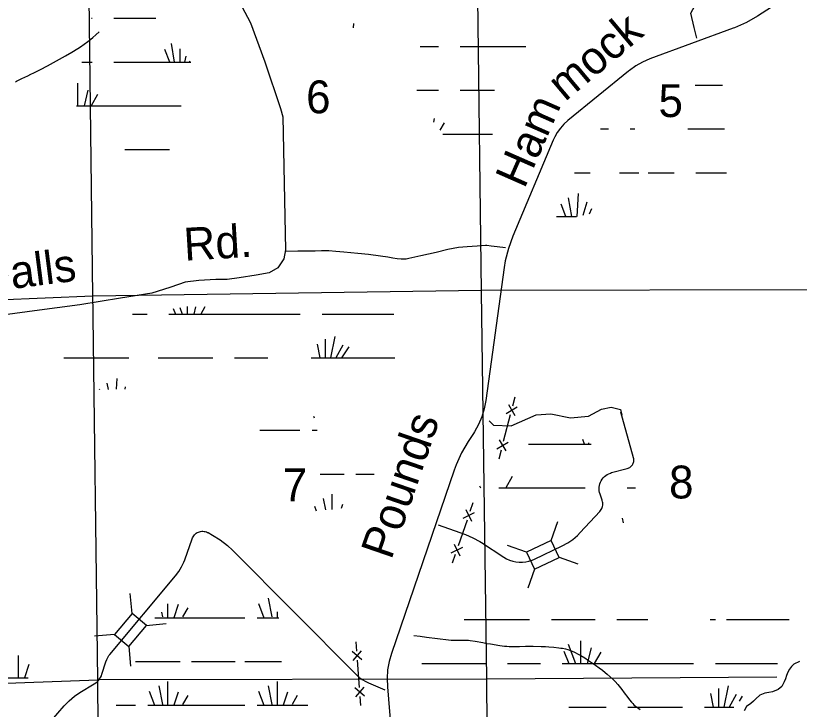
# Model space of a CAD drawing. Extents: x 2480962 to 2688785, y 277103 to 599240.
# Drawn here: x 2581065 to 2591811, y 391313 to 400819 of the extents above; entities that cross this region are included whole.
import ezdxf

# ---------------------------------------------------------------- set-up
doc = ezdxf.new("R2010")
doc.units = 0
for name, color, linetype in [('Local Roads Improved', 7, 'Continuous'), ('Local Roads Paved', 7, 'Continuous'), ('Local Roads Related Text', 7, 'Continuous'), ('Narrow River Creek and Branch and Slough', 7, 'Continuous'), ('Section Lines', 7, 'Continuous'), ('Section Numbers', 7, 'Continuous'), ('Swamps', 7, 'Continuous'), ('Township and Range lines', 7, 'Continuous'), ('Uninventoried Roads and Features', 7, 'Continuous')]:
    doc.layers.add(name, color=color, linetype=linetype)

msp = doc.modelspace()

# ---------------------------------------------------------------- linework, layer by layer
at = {"layer": 'Local Roads Improved'}
for p, q in [((2591674.738, 401095.635), (2591238.405, 400814.074)), ((2590905.057, 400647.659), (2589761.246, 400226.255)), ((2589466.381, 400057.968), (2588636.089, 399380.697)), ((2588436.436, 399114.107), (2587881.576, 397798.301)), ((2587763.535, 397368.101), (2587512.942, 395544.121)), ((2587342.519, 395090.886), (2587270.47, 394981.581)), ((2587079.41, 394592.596), (2586217.942, 392080.323)), ((2586162.003, 391621.533), (2586241.616, 390715.902))]:
    msp.add_line(p, q, dxfattribs=at)
for points in [[(2584166.583, 400943.841), (2584286.24, 400719.483), (2584480.684, 400188.503), (2584697.563, 399545.343), (2584727.477, 399433.164), (2584764.87, 397608.387), (2584742.435, 397488.729), (2584660.17, 397361.593), (2584540.513, 397294.286), (2584361.026, 397264.371), (2584129.19, 397226.979), (2583964.661, 397204.543), (2583807.61, 397204.543), (2583575.774, 397189.586), (2583388.809, 397167.15), (2583299.066, 397137.235), (2583179.408, 397092.364)], [(2591238.405, 400814.074), (2591084.369, 400725.735), (2590921.943, 400653.982), (2590905.057, 400647.659)], [(2589761.246, 400226.255), (2589662.207, 400183.756), (2589568.153, 400131.139), (2589480.115, 400068.977), (2589466.381, 400057.968)], [(2588636.089, 399380.697), (2588582.587, 399332.177), (2588534.449, 399278.331), (2588492.205, 399219.749), (2588456.315, 399157.07), (2588436.436, 399114.107)], [(2587881.576, 397798.301), (2587820.966, 397630.542), (2587778.222, 397457.365), (2587763.535, 397368.101)], [(2584770.115, 397592.791), (2584932.911, 397595.527), (2585170.265, 397598.263), (2585260.555, 397598.947), (2585335.797, 397601.684), (2585359.054, 397600.316), (2585453.449, 397592.791), (2585565.627, 397584.583), (2585759.205, 397564.063), (2585903.532, 397551.066), (2586069.749, 397529.178), (2586166.879, 397514.813), (2586235.965, 397502.501), (2586298.211, 397490.873), (2586298.211, 397490.873), (2586352.932, 397486.085), (2586385.081, 397484.716), (2586422.018, 397488.137), (2586456.219, 397494.977), (2586621.751, 397531.914), (2586831.061, 397579.111), (2586993.173, 397619.468), (2587066.363, 397633.832), (2587138.869, 397644.777), (2587257.204, 397657.089), (2587392.639, 397665.297), (2587452.833, 397670.769), (2587505.502, 397674.189), (2587528.075, 397673.505), (2587585.533, 397665.981), (2587665.563, 397655.037), (2587782.53, 397641.357)], [(2587512.942, 395544.121), (2587491.439, 395431.635), (2587458.294, 395322.013), (2587413.874, 395216.457), (2587358.662, 395116.121), (2587342.519, 395090.886)], [(2587270.47, 394981.581), (2587179.324, 394826.172), (2587104.922, 394662.088), (2587079.41, 394592.596)], [(2586217.942, 392080.323), (2586185.952, 391968.222), (2586165.855, 391853.39), (2586157.871, 391737.087), (2586162.003, 391621.533)]]:
    msp.add_lwpolyline(points, dxfattribs=at)
at = {"layer": 'Local Roads Paved'}
msp.add_lwpolyline([(2583178.727, 397093.482), (2582934.387, 397016.69), (2582501.556, 396946.878), (2581943.063, 396856.123), (2581321.741, 396772.349), (2580679.474, 396688.575), (2580211.737, 396639.707), (2580141.926, 396618.764), (2579688.151, 396437.254), (2579108.715, 396199.895), (2578550.223, 396011.403), (2578257.014, 395906.686), (2578159.278, 395850.837), (2578089.466, 395788.006), (2577998.711, 395718.195), (2577880.032, 395669.327), (2577698.522, 395634.421), (2577391.351, 395613.478), (2576846.821, 395571.591)], dxfattribs=at)
at = {"layer": 'Narrow River Creek and Branch and Slough'}
for points in [[(2581061.154, 399912.127), (2581076.768, 399921.31), (2581092.736, 399929.904), (2581147.928, 399956.943), (2581231.612, 399995.705), (2581273.357, 400015.279), (2581314.728, 400035.601), (2581407.463, 400082.679), (2581499.725, 400130.723), (2581624.353, 400198.658), (2581748.152, 400268.111), (2581833.17, 400317.514), (2581917.297, 400368.503), (2581952.563, 400390.92), (2582004.242, 400426.314), (2582054.731, 400463.599), (2582094.518, 400494.968), (2582123.657, 400519.24), (2582166.368, 400556.794), (2582208.033, 400595.658)], [(2586523.874, 392327.083), (2586611.163, 392314.865), (2586698.491, 392302.902), (2586849.205, 392283.061), (2587000.063, 392264.494), (2587036.886, 392261.346), (2587069.234, 392260.313), (2587126.018, 392260.89), (2587211.251, 392262.589), (2587253.72, 392261.497), (2587274.883, 392259.996), (2587295.985, 392257.683), (2587366.34, 392246.804), (2587471.338, 392227.108), (2587523.857, 392217.291), (2587576.55, 392208.453), (2587703.184, 392188.063), (2587766.689, 392179.675), (2587798.555, 392176.663), (2587830.521, 392174.72), (2587887.304, 392173.885), (2587972.479, 392176.011), (2588057.654, 392177.594), (2588163.328, 392176.675), (2588269.002, 392174.991), (2588329.909, 392172.807), (2588375.524, 392169.983), (2588443.886, 392164.186), (2588512.225, 392156.956), (2588540.246, 392153.292), (2588564.622, 392149.287), (2588606.886, 392140.338), (2588638.192, 392131.876), (2588661.414, 392124.476), (2588695.784, 392111.572), (2588729.526, 392096.37), (2588779.458, 392070.343), (2588815.69, 392049.653), (2588868.732, 392016.99), (2588921.025, 391982.677), (2589017.925, 391916.699), (2589065.643, 391882.824), (2589112.768, 391847.875), (2589150.362, 391818.446), (2589177.907, 391795.69), (2589218.102, 391760.259), (2589256.849, 391723.026), (2589283.398, 391695.206), (2589321.47, 391652.108), (2589358.552, 391608.196), (2589378.05, 391583.996), (2589410.333, 391540.281), (2589457.651, 391473.727), (2589482.375, 391441.085), (2589508.769, 391409.533), (2589525.674, 391391.665), (2589541.209, 391376.901), (2589569.848, 391352.791), (2589592.345, 391335.953), (2589627.342, 391312.304)], [(2591812.81, 391969.151), (2591737.494, 391933.668), (2591703.199, 391902.211), (2591676.836, 391864.369), (2591655.625, 391821.251), (2591636.522, 391777.402), (2591619.393, 391732.985), (2591602.245, 391688.542), (2591569.423, 391627.781), (2591522.216, 391586.803), (2591442.863, 391553.251), (2591391.094, 391543.074), (2591339.247, 391533.283), (2591267.775, 391505.892), (2591216.725, 391456.822), (2591182.381, 391424.077), (2591147.992, 391391.385), (2591088.788, 391350.185), (2591055.927, 391291.427)]]:
    msp.add_lwpolyline(points, dxfattribs=at)
at = {"layer": 'Section Lines'}
for p, q in [((2587453.142, 397034.851), (2587387.395, 402370.527)), ((2582124.276, 396978.608), (2587452.872, 397056.812)), ((2587452.86, 397056.811), (2592840.217, 397069.395)), ((2566159.462, 396347.703), (2582124.276, 396978.608)), ((2587526.486, 391733.142), (2587453.142, 397034.851)), ((2577027.139, 391516.817), (2582189.707, 391719.17)), ((2582189.699, 391719.809), (2587526.486, 391733.142)), ((2587526.486, 391733.142), (2591503.362, 391757.981)), ((2587567.376, 386446.962), (2587526.486, 391733.142))]:
    msp.add_line(p, q, dxfattribs=at)
at = {"layer": 'Swamps'}
for p, q in [((2583240.834, 400183.044), (2583201.439, 400436.28)), ((2587162.306, 400397.47), (2587762.305, 400397.486)), ((2587762.305, 400397.486), (2588062.305, 400397.493)), ((2583178.512, 400183.965), (2583112.44, 400356.76)), ((2582412.832, 400182.959), (2583012.832, 400182.974)), ((2581911.496, 399893.947), (2581911.5, 399582.94)), ((2582056.484, 399797.292), (2582002.875, 399582.842)), ((2582189.389, 399736.884), (2582099.671, 399583.074)), ((2582562.848, 398982.951), (2583012.847, 398982.963)), ((2588693.739, 398066.103), (2588647.484, 398320.486)), ((2583166.953, 396729.229), (2584516.952, 396729.265)), ((2584516.952, 396729.265), (2584966.952, 396729.276)), ((2585440.806, 396424.094), (2585381.869, 396129.387)), ((2585199.162, 396315.347), (2585236.373, 396129.3)), ((2585307.902, 396387.844), (2585307.905, 396129.28)), ((2585549.548, 396303.274), (2585455.542, 396128.684)), ((2585634.124, 396279.111), (2585534.806, 396130.128)), ((2583016.961, 396129.22), (2583766.961, 396129.24)), ((2584066.96, 396129.247), (2584516.96, 396129.259)), ((2588098.321, 394947.995), (2588698.32, 394948.01)), ((2587874.878, 394501.92), (2587785.16, 394348.11)), ((2588698.328, 394348.005), (2588876.041, 394348.01)), ((2584395.592, 392762.402), (2584468.088, 392569.086)), ((2584528.496, 392834.9), (2584576.828, 392581.171)), ((2583294.308, 392750.29), (2583233.899, 392569.053)), ((2583427.213, 392701.965), (2583354.722, 392581.139)), ((2583478.006, 392569.06), (2584208.861, 392569.079)), ((2588410.716, 392541.908), (2589010.716, 392541.924)), ((2588809.379, 392252.92), (2588809.383, 391941.913)), ((2588640.227, 392204.586), (2588743.249, 391941.912)), ((2588954.367, 392156.265), (2588900.758, 391941.815)), ((2588579.818, 392107.926), (2588650.631, 391941.909)), ((2589087.272, 392095.857), (2588997.555, 391942.047)), ((2582709.767, 391969.034), (2583318.995, 391969.05)), ((2583474.851, 391966.436), (2584074.85, 391966.452)), ((2587810.724, 391941.887), (2588260.724, 391941.899)), ((2588560.724, 391941.907), (2589910.723, 391941.943)), ((2589910.723, 391941.943), (2590360.723, 391941.955)), ((2583149.334, 391695.264), (2583149.338, 391369.04)), ((2584649.333, 391695.304), (2584649.338, 391369.08)), ((2583028.512, 391634.849), (2583076.844, 391381.12)), ((2584528.511, 391634.889), (2584576.843, 391381.16)), ((2590701.673, 391600.523), (2590701.677, 391341.959)), ((2590834.578, 391636.773), (2590775.64, 391342.066)), ((2582895.608, 391562.351), (2582968.105, 391369.035)), ((2583294.323, 391550.279), (2583233.914, 391369.042)), ((2583427.229, 391501.954), (2583354.737, 391381.128)), ((2584395.607, 391562.391), (2584468.104, 391369.075)), ((2584794.322, 391550.32), (2584733.914, 391369.082)), ((2584927.228, 391501.994), (2584854.736, 391381.168)), ((2590592.933, 391528.026), (2590630.145, 391341.979)), ((2582878.022, 391369.033), (2583478.021, 391369.049)), ((2583478.021, 391369.049), (2584208.877, 391369.068)), ((2584378.021, 391369.073), (2584978.02, 391369.089)), ((2589460.731, 391341.926), (2589910.731, 391341.938)), ((2589910.731, 391341.938), (2590210.731, 391341.946))]:
    msp.add_line(p, q, dxfattribs=at)
for points in [[(2582102.903, 400782.956), (2582112.825, 400782.957)], [(2582412.825, 400782.964), (2582985.515, 400782.979)], [(2585697.829, 400654.42), (2585701.052, 400713.542)], [(2586613.225, 400397.456), (2586862.306, 400397.463)], [(2583318.996, 400183.001), (2583322.415, 400364.387)], [(2581970.584, 400182.947), (2582112.833, 400182.951)], [(2583012.832, 400182.974), (2583468.416, 400182.986)], [(2583386.094, 400182.793), (2583403.052, 400264.198)], [(2583448.29, 400182.487), (2583458.1, 400195.801)], [(2590380.569, 399866.079), (2590757.926, 399866.089)], [(2586566.22, 399797.45), (2586862.314, 399797.458)], [(2587162.314, 399797.465), (2587628.792, 399797.477)], [(2581897.726, 399582.94), (2583012.84, 399582.968)], [(2583012.84, 399582.968), (2583333.351, 399582.977)], [(2586805.965, 399411.799), (2586793.268, 399361.004)], [(2586938.871, 399351.391), (2586879.869, 399250.24)], [(2589084.017, 399266.041), (2589193.214, 399266.044)], [(2589493.214, 399266.052), (2589557.362, 399266.053)], [(2590283.506, 399266.072), (2590784.68, 399266.085)], [(2586921.141, 399197.454), (2587602.351, 399197.472)], [(2583012.847, 398982.963), (2583173.942, 398982.967)], [(2588729.173, 398666.027), (2588943.222, 398666.033)], [(2589343.222, 398666.043), (2589610.039, 398666.05)], [(2589738.725, 398666.053), (2590093.221, 398666.062)], [(2590393.221, 398666.07), (2590811.435, 398666.081)], [(2588764.853, 398068.129), (2588781.975, 398382.132)], [(2588846.614, 398084.395), (2588899.657, 398270.057)], [(2588608.665, 398066.19), (2588544.52, 398234.573)], [(2588934.055, 398101.792), (2588966.904, 398174.793)], [(2588479.89, 398066.016), (2588754.269, 398066.023)], [(2583224.005, 396806.258), (2583256.86, 396729.232)], [(2583314.365, 396818.764), (2583349.478, 396729.234)], [(2583415.611, 396832.778), (2583415.612, 396729.236)], [(2583532.217, 396830.058), (2583506.987, 396729.137)], [(2583660.584, 396826.743), (2583603.784, 396729.37)], [(2582667.379, 396729.216), (2582866.954, 396729.222)], [(2585266.952, 396729.284), (2586249.669, 396729.31)], [(2581724.741, 396129.186), (2582616.961, 396129.21)], [(2584516.96, 396129.259), (2584523.793, 396129.259)], [(2585116.959, 396129.275), (2586265.684, 396129.305)], [(2582337.41, 395694.644), (2582321.223, 395783.663)], [(2582447.706, 395698.454), (2582455.714, 395845.309)], [(2582220.974, 395690.622), (2582216.931, 395701.232)], [(2582564.614, 395702.492), (2582573.397, 395733.234)], [(2585148.514, 395330.372), (2585157, 395307.744)], [(2584414.752, 395137.035), (2584961.783, 395137.049)], [(2585130.927, 395137.053), (2585201.508, 395137.055)], [(2588698.32, 394948.01), (2588958.091, 394948.017)], [(2588864, 394949.002), (2588840.876, 395009.475)], [(2588926.322, 394948.08), (2588923.511, 394966.147)], [(2585238.269, 394537.051), (2585571.916, 394537.06)], [(2585727.772, 394534.446), (2585982.434, 394534.452)], [(2587427.15, 394373.964), (2587438.236, 394347.972)], [(2585402.255, 394263.274), (2585402.258, 394053.625)], [(2587688.388, 394347.979), (2588698.328, 394348.005)], [(2589448.328, 394348.025), (2589565.175, 394348.028)], [(2585281.433, 394202.859), (2585311.532, 394044.847)], [(2585161.272, 394096.385), (2585185.184, 394032.622)], [(2585547.244, 394118.289), (2585529.804, 394065.965)], [(2589380.538, 393934.088), (2589393.306, 393870.252)], [(2583149.32, 392759.132), (2583149.323, 392569.051)], [(2582975.347, 392569.046), (2583478.006, 392569.06)], [(2583065.155, 392642.412), (2583076.829, 392581.131)], [(2584378.005, 392569.084), (2584673.256, 392569.091)], [(2584649.321, 392647.791), (2584649.322, 392569.091)], [(2587213.815, 392541.876), (2588110.716, 392541.9)], [(2589310.715, 392541.932), (2589733.795, 392541.943)], [(2590586.398, 392541.966), (2590660.715, 392541.968)], [(2590810.715, 392541.972), (2591669.746, 392541.995)], [(2581100.869, 392048.859), (2581100.873, 391746.157)], [(2581245.857, 391927.396), (2581185.449, 391746.159)], [(2584209.766, 391969.074), (2584709.244, 391969.087)], [(2586634.107, 391941.855), (2587510.724, 391941.879)], [(2590660.723, 391941.963), (2591512.75, 391941.986)], [(2580829.556, 391746.149), (2581238.065, 391746.16)], [(2590943.319, 391515.953), (2590849.313, 391341.363)], [(2591027.895, 391491.79), (2590984.733, 391427.046)], [(2582441.3, 391369.021), (2582708.878, 391369.028)], [(2584978.02, 391369.089), (2585070.105, 391369.091)], [(2588652.194, 391341.904), (2589160.731, 391341.918)], [(2590510.731, 391341.954), (2590912.292, 391341.965)]]:
    msp.add_lwpolyline(points, dxfattribs=at)
at = {"layer": 'Township and Range lines'}
for p, q in [((2582124.276, 396978.608), (2582058.45, 402269.854)), ((2582189.707, 391719.17), (2582123.491, 397041.746)), ((2582322.073, 381079.294), (2582189.699, 391719.809))]:
    msp.add_line(p, q, dxfattribs=at)
at = {"layer": 'Uninventoried Roads and Features'}
for p, q in [((2587881.317, 395474.266), (2587912.503, 395595.313)), ((2587789.607, 395368.811), (2587941.841, 395458.673)), ((2587820.793, 395489.859), (2587910.655, 395337.625)), ((2587756.573, 394990.077), (2587850.131, 395353.218)), ((2589536.789, 394761.352), (2589362.823, 395386.85)), ((2587664.863, 394884.623), (2587817.097, 394974.484)), ((2587696.049, 395005.67), (2587785.911, 394853.437)), ((2587694.201, 394747.982), (2587725.387, 394869.03)), ((2589236.972, 394556.522), (2589451.157, 394612.479)), ((2589107.447, 394177.476), (2589078.661, 394261.271)), ((2587240.152, 394050.382), (2587317.718, 393891.531)), ((2587299.256, 394030.061), (2587339.898, 394148.269)), ((2587199.509, 393932.174), (2587358.36, 394009.74)), ((2588807.471, 393734.353), (2589075.014, 394023.618)), ((2586860.584, 393840.125), (2587231.218, 393707.065)), ((2587136.686, 393557.227), (2587258.613, 393911.852)), ((2588407.019, 393626.613), (2588498.601, 393885.867)), ((2583704.43, 393734.203), (2583763.04, 393701.978)), ((2583383.258, 393361.629), (2583484.136, 393649.846)), ((2588407.018, 393626.613), (2588068.674, 393464.912)), ((2588517.406, 393395.636), (2588407.018, 393626.613)), ((2587036.939, 393459.34), (2587195.79, 393536.906)), ((2587077.582, 393577.548), (2587155.148, 393418.697)), ((2587450.553, 393598.028), (2587757.14, 393398.026)), ((2588068.674, 393464.912), (2587809.419, 393556.495)), ((2588178.871, 393370.111), (2588561.114, 393552.794)), ((2584037.401, 393495.33), (2585729.053, 391793.596)), ((2587055.401, 393320.81), (2587096.044, 393439.019)), ((2588068.674, 393464.912), (2588179.062, 393233.935)), ((2588179.062, 393233.935), (2588517.406, 393395.636)), ((2588515.617, 393396.268), (2588774.872, 393304.685)), ((2588179.062, 393233.935), (2588087.479, 392974.68)), ((2582358.442, 392066.538), (2583258.067, 393141.346)), ((2582661.531, 392628.072), (2582637.231, 392901.952)), ((2582661.531, 392628.073), (2582420.839, 392340.51)), ((2582857.841, 392463.76), (2582661.531, 392628.073)), ((2582617.149, 392176.197), (2582857.841, 392463.76)), ((2582855.95, 392463.592), (2583129.83, 392487.893)), ((2582420.839, 392340.51), (2582146.96, 392316.209)), ((2582420.839, 392340.51), (2582617.149, 392176.197)), ((2585730.305, 392235.917), (2585739.492, 392111.255)), ((2582617.149, 392176.197), (2582641.449, 391902.318)), ((2585801.823, 392115.849), (2585686.349, 391981.999)), ((2585811.011, 391991.187), (2585677.161, 392106.661)), ((2582247.837, 391793.463), (2582302.425, 391964.674)), ((2585748.68, 391986.593), (2585776.242, 391612.607)), ((2581947.078, 391543.242), (2582142.792, 391660.716)), ((2585847.761, 391492.539), (2585713.911, 391608.014)), ((2585838.573, 391617.201), (2585723.099, 391483.352)), ((2585903.157, 391676.052), (2586128.276, 391581.053)), ((2585785.43, 391487.945), (2585794.617, 391363.284)), ((2580712.011, 390199.005), (2581730.787, 391362.5))]:
    msp.add_line(p, q, dxfattribs=at)
for points in [[(2590403.671, 400509.285), (2590369.708, 400657.477), (2590325.135, 400851.86), (2590404.976, 401004.192), (2590493.702, 401193.427), (2590390.559, 401419.537), (2590345.314, 401925.141), (2590143.606, 402249.862), (2590032.387, 402586.003), (2589940.749, 403001.783), (2589882.387, 403209.43), (2589657.8, 403334.596), (2589413.671, 403378.19), (2588980.286, 403425.847), (2588598.967, 403662.027), (2588463.7, 403761.86), (2588398.543, 403924.913), (2588334.968, 404476.557), (2588292.171, 404864.287)], [(2587559.11, 395267.521), (2587616.351, 395206.771), (2587861.726, 395196.065), (2588200.248, 395347.615), (2588404.541, 395363.175), (2588674.034, 395306.541), (2588920.616, 395330.654), (2589100.069, 395426.925), (2589232.727, 395452.695), (2589356.86, 395424.172), (2589375.912, 395343.349)], [(2589451.157, 394612.479), (2589463.176, 394616.302), (2589474.73, 394621.36), (2589485.692, 394627.597), (2589495.942, 394634.948), (2589505.368, 394643.328), (2589513.865, 394652.648), (2589521.342, 394662.806), (2589527.717, 394673.689), (2589532.919, 394685.178), (2589536.892, 394697.149), (2589539.592, 394709.47), (2589540.989, 394722.005), (2589541.067, 394734.617), (2589539.827, 394747.168), (2589537.283, 394759.521), (2589536.789, 394761.352)], [(2589078.661, 394261.271), (2589072.087, 394284.261), (2589067.951, 394307.813), (2589066.3, 394331.668), (2589067.152, 394355.564), (2589070.496, 394379.242), (2589076.298, 394402.439), (2589084.493, 394424.903), (2589094.99, 394446.388), (2589107.676, 394466.657), (2589122.411, 394485.49), (2589139.034, 394502.679), (2589157.363, 394518.037), (2589177.196, 394531.395), (2589198.317, 394542.605), (2589220.494, 394551.547), (2589236.972, 394556.522)], [(2589075.014, 394023.618), (2589085.275, 394035.949), (2589094.192, 394049.285), (2589101.665, 394063.48), (2589107.613, 394078.378), (2589111.972, 394093.816), (2589114.693, 394109.626), (2589115.747, 394125.634), (2589115.121, 394141.664), (2589112.824, 394157.54), (2589108.88, 394173.09), (2589107.447, 394177.476)], [(2583484.136, 393649.846), (2583490.271, 393664.811), (2583497.935, 393679.053), (2583507.048, 393692.416), (2583517.507, 393704.753), (2583529.199, 393715.929), (2583541.994, 393725.823), (2583555.754, 393734.324), (2583570.327, 393741.341), (2583585.552, 393746.796), (2583601.266, 393750.63), (2583617.293, 393752.799), (2583633.46, 393753.282), (2583649.589, 393752.072), (2583665.503, 393749.182), (2583681.027, 393744.646), (2583695.992, 393738.511), (2583704.43, 393734.203)], [(2588561.114, 393552.794), (2588635.891, 393593.47), (2588706.007, 393641.74), (2588770.695, 393697.074), (2588807.471, 393734.353)], [(2583763.04, 393701.978), (2583870.37, 393635.421), (2583970.155, 393558.011), (2584037.401, 393495.33)], [(2587231.218, 393707.065), (2587332.774, 393664.484), (2587429.323, 393611.519), (2587450.553, 393598.028)], [(2583258.067, 393141.346), (2583302.543, 393200.518), (2583340.59, 393264.013), (2583371.791, 393331.139), (2583383.258, 393361.629)], [(2587757.14, 393398.026), (2587796.2, 393375.366), (2587837.415, 393356.914), (2587880.331, 393342.872), (2587924.481, 393333.392), (2587969.38, 393328.58), (2588014.536, 393328.487), (2588059.455, 393333.115), (2588103.644, 393342.412), (2588146.618, 393356.279), (2588178.871, 393370.111)], [(2582302.425, 391964.674), (2582313.565, 391994.178), (2582327.727, 392022.357), (2582344.757, 392048.901), (2582358.442, 392066.538)], [(2582142.792, 391660.716), (2582163.605, 391674.74), (2582182.838, 391690.863), (2582200.28, 391708.909), (2582215.74, 391728.678), (2582229.05, 391749.956), (2582240.063, 391772.507), (2582247.837, 391793.463)], [(2585729.053, 391793.596), (2585771.208, 391755.413), (2585817.123, 391721.845), (2585866.297, 391693.26), (2585903.157, 391676.052)], [(2581730.787, 391362.5), (2581797.192, 391430.772), (2581870.371, 391491.729), (2581947.078, 391543.242)]]:
    msp.add_lwpolyline(points, dxfattribs=at)

# ---------------------------------------------------------------- texts
at = {"layer": 'Local Roads Related Text'}
for s, rotation, p in [('mock', 39.9723222, (2588597.691, 399633.268)), ('Ham', 66.2727139, (2588040.493, 398435.475)), ('Rd.', 3.4690556, (2583382.737, 397459.706)), ('Falls', 7.3431556, (2580653.417, 397027.111)), ('Pounds', 70.9629556, (2586215.15, 393350.013))]:
    msp.add_text(s, height=450, rotation=rotation, dxfattribs=at).set_placement(p)
at = {"layer": 'Section Numbers'}
for s, rotation, p in [('6', 0.0293944, (2585048.148, 399481.279)), ('5', 0.0293972, (2589880.408, 399429.613)), ('7', 0.067075, (2584727.725, 394164.149)), ('8', 0.0670778, (2590025.069, 394202.812))]:
    msp.add_text(s, height=450, rotation=rotation, dxfattribs=at).set_placement(p)

doc.saveas('drawing.dxf')
